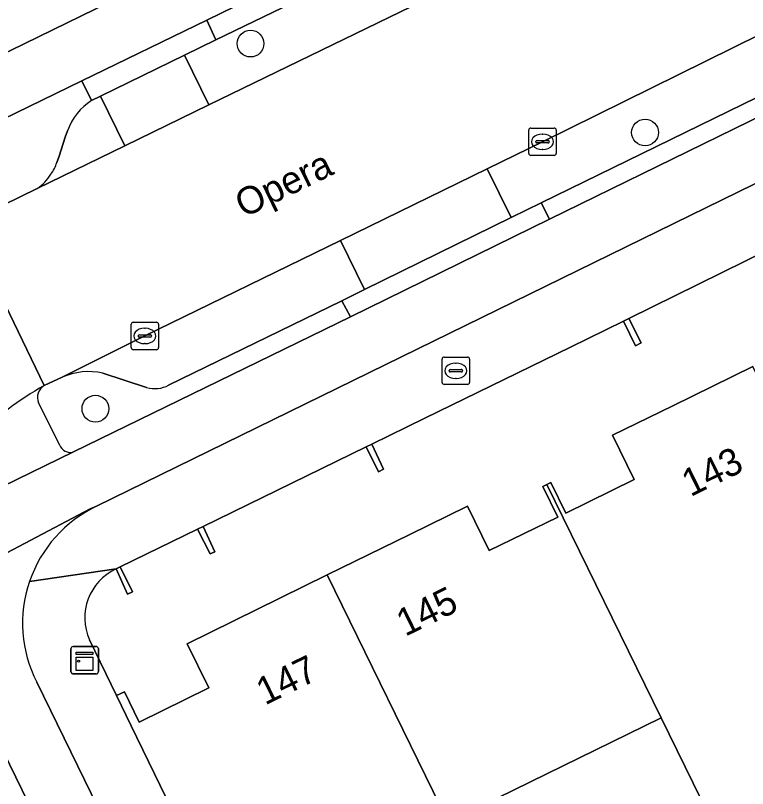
# Model space of a CAD drawing. Extents: x 160455 to 162082, y 388339 to 389736.
# Drawn here: x 160884.4 to 160911.13, y 389056.09 to 389084.3 of the extents above; entities that cross this region are included whole.
import ezdxf

# ---------------------------------------------------------------- set-up
doc = ezdxf.new("R2010")
doc.units = 0
for name, color, linetype in [('IMGEO_Boom', 7, 'Continuous'), ('IMGEO_Brandkraan', 7, 'Continuous'), ('IMGEO_Erf', 7, 'Continuous'), ('IMGEO_Fietspad_gesloten', 7, 'Continuous'), ('IMGEO_Kast', 7, 'Continuous'), ('IMGEO_Kolk', 7, 'Continuous'), ('IMGEO_Openbare_ruimte_label', 7, 'Continuous'), ('IMGEO_Pand', 7, 'Continuous'), ('IMGEO_Pand_nummerreeks', 7, 'Continuous'), ('IMGEO_Parkeervlak_open', 7, 'Continuous'), ('IMGEO_Rijbaan_lokaal_gesloten', 7, 'Continuous'), ('IMGEO_Verkeerseiland_open', 7, 'Continuous'), ('IMGEO_Voetpad_open', 7, 'Continuous')]:
    doc.layers.add(name, color=color, linetype=linetype)

msp = doc.modelspace()

# ---------------------------------------------------------------- linework, layer by layer
at = {"layer": 'IMGEO_Boom'}
for centre in [(160892.98, 389083.274), (160907.384, 389080.029), (160887.318, 389069.953)]:
    msp.add_circle(centre, 0.489, dxfattribs=at)
at = {"layer": 'IMGEO_Brandkraan'}
for p, q in [((160899.976, 389070.911), (160899.976, 389071.763)), ((160900.051, 389071.837), (160900.903, 389071.837)), ((160900.977, 389071.763), (160900.977, 389070.911)), ((160900.278, 389071.38), (160900.676, 389071.38)), ((160900.464, 389071.617), (160900.489, 389071.617)), ((160900.235, 389071.331), (160900.235, 389071.343)), ((160900.673, 389071.294), (160900.275, 389071.294)), ((160900.719, 389071.343), (160900.719, 389071.331)), ((160900.903, 389070.837), (160900.051, 389070.837)), ((160900.487, 389071.057), (160900.462, 389071.057))]:
    msp.add_line(p, q, dxfattribs=at)
for points in [[(160899.976, 389070.911), (160899.976, 389071.763)], [(160900.051, 389071.837), (160900.903, 389071.837)], [(160900.977, 389071.763), (160900.977, 389070.911)], [(160900.903, 389070.837), (160900.051, 389070.837)]]:
    msp.add_lwpolyline(points, dxfattribs=at)
for centre, radius, start, end in [((160900.053, 389071.761), 0.0765, 91.552, 178.448), ((160900.053, 389071.761), 0.0765, 91.552, 178.448), ((160900.901, 389071.761), 0.0765, 1.552, 88.448), ((160900.901, 389071.761), 0.0765, 1.552, 88.448), ((160900.275, 389071.34), 0.0403, 85.8775, 175.7526), ((160900.68, 389071.342), 0.0386, 1.7309, 96.639), ((160900.272, 389071.33), 0.0366, 178.938, 274.7102), ((160900.676, 389071.337), 0.043, 264.8664, 352.4533), ((160900.053, 389070.913), 0.0765, 181.552, 268.448), ((160900.053, 389070.913), 0.0765, 181.552, 268.448), ((160900.901, 389070.913), 0.0765, 271.552, 358.448), ((160900.901, 389070.913), 0.0765, 271.552, 358.448)]:
    msp.add_arc(centre, radius, start, end, dxfattribs=at)
for centre, major_axis, ratio, start_param, end_param in [((160900.463, 389071.337), (-0.387, 0.002), 0.722429, 4.712389, 7.853982), ((160900.488, 389071.337), (-0.39, 0.002), 0.717154, 1.570796, 4.712389)]:
    msp.add_ellipse(centre, major_axis=major_axis, ratio=ratio, start_param=start_param, end_param=end_param, dxfattribs=at)
at = {"layer": 'IMGEO_Erf'}
for points in [[(160912.719, 389076.16), (160906.798, 389073.245), (160907.243, 389072.359), (160907.041, 389072.241), (160906.6, 389073.147), (160904.663, 389072.2), (160899.346, 389069.602), (160897.404, 389068.653), (160897.84, 389067.741), (160897.647, 389067.645), (160897.208, 389068.559), (160891.256, 389065.651), (160891.68, 389064.735), (160891.508, 389064.662), (160891.048, 389065.557), (160888.223, 389064.178), (160888.676, 389063.277), (160888.483, 389063.184), (160888.073, 389064.105)], [(160887.104, 389061.518), (160888.087, 389059.484), (160888.375, 389059.625), (160888.915, 389058.52), (160891.456, 389059.764), (160890.664, 389061.38), (160895.783, 389063.886), (160898.798, 389065.362), (160900.901, 389066.391), (160901.693, 389064.775), (160904.199, 389066.001), (160903.654, 389067.116), (160903.795, 389067.185), (160903.942, 389067.257), (160904.487, 389066.143), (160906.991, 389067.368), (160906.199, 389068.984), (160908.401, 389070.062), (160911.318, 389071.49)], [(160910.614, 389053.292), (160907.97, 389058.678), (160900.192, 389054.871)]]:
    msp.add_lwpolyline(points, dxfattribs=at)
msp.add_arc((160888.883, 389062.327), 1.954, 114.4894, 204.4423, dxfattribs=at)
at = {"layer": 'IMGEO_Fietspad_gesloten'}
for points in [[(161132.774, 389204.546), (161021.386, 389150.057), (161000, 389139.59), (160954.879, 389117.505), (160945.498, 389112.928), (160870.289, 389076.234), (160871.246, 389074.304)], [(160880.025, 389062.593), (160880.727, 389062.923), (160880.823, 389062.983), (160887.13, 389066.302), (160887.362, 389066.396), (160952.948, 389098.503), (160952.979, 389098.518), (161000, 389121.514), (161017.317, 389129.87), (161019.165, 389130.759), (161024.136, 389133.21), (161025.633, 389133.947), (161101.935, 389171.343), (161108.768, 389174.685)], [(160886.826, 389081.919), (160891.38, 389084.132), (160903.962, 389090.272), (160908.485, 389092.485), (160920.544, 389098.366), (160925.18, 389100.645), (160925.576, 389100.84), (160930.122, 389103.065), (160946.471, 389111.055), (160955.141, 389115.292), (160966.849, 389121.003), (160971.38, 389123.215), (160987.298, 389131.006), (160991.819, 389133.233), (160993.563, 389134.097), (160998.123, 389136.322), (161000, 389137.241), (161022.415, 389148.216), (161034.364, 389154.051)], [(161038.503, 389142.807), (161022.312, 389134.786), (161018.891, 389133.125), (161002.774, 389125.345), (161000, 389123.98), (160995.416, 389121.725), (160987.013, 389117.611), (160979.848, 389114.031), (160971.706, 389110.072), (160964.265, 389106.425), (160951.993, 389100.418), (160947.461, 389098.2), (160943.13, 389096.054), (160934.456, 389091.81), (160927.26, 389088.286), (160919.131, 389084.31), (160911.76, 389080.708), (160903.897, 389076.869), (160896.629, 389073.3), (160886.522, 389068.375), (160883.92, 389067.118), (160882.783, 389066.551)], [(160877.286, 389077.286), (160878.495, 389077.876), (160878.733, 389077.992), (160881.51, 389079.336), (160886.826, 389081.919)], [(160887.362, 389066.396), (160887.13, 389066.302), (160880.823, 389062.983), (160880.727, 389062.923)], [(160881.39, 389062.694), (160881.873, 389061.632), (160883.261, 389058.862), (160892.163, 389040.604), (160896.532, 389031.633), (160910.3, 389003.541)], [(160914.477, 389000), (160885.175, 389059.974)]]:
    msp.add_lwpolyline(points, dxfattribs=at)
for centre, radius, start, end in [((160889.388, 389062.123), 4.729, 115.364, 161.1958), ((160889.39, 389062.123), 4.732, 161.2104, 207.0118)]:
    msp.add_arc(centre, radius, start, end, dxfattribs=at)
at = {"layer": 'IMGEO_Kast'}
for p, q in [((160886.5, 389061.278), (160887.341, 389061.278)), ((160887.341, 389061.278), (160886.5, 389061.278)), ((160886.425, 389060.353), (160886.425, 389061.194)), ((160886.425, 389061.194), (160886.425, 389060.353)), ((160887.425, 389061.203), (160887.425, 389060.362)), ((160887.425, 389060.362), (160887.425, 389061.203)), ((160887.35, 389060.278), (160886.509, 389060.278)), ((160886.509, 389060.278), (160887.35, 389060.278))]:
    msp.add_line(p, q, dxfattribs=at)
for points in [[(160886.62, 389061.068), (160887.22, 389061.068), (160887.22, 389060.983), (160886.62, 389060.983), (160886.62, 389061.068)], [(160886.62, 389060.893), (160887.22, 389060.893), (160887.22, 389060.404), (160886.62, 389060.404), (160886.62, 389060.893)]]:
    msp.add_lwpolyline(points, dxfattribs=at)
msp.add_circle((160886.704, 389060.742), 0.0377, dxfattribs=at)
for centre, start, end in [((160886.503, 389061.2), 92.4484, 184.2845), ((160886.503, 389061.2), 92.4484, 184.2845), ((160887.347, 389061.2), 2.4484, 94.2845), ((160887.347, 389061.2), 2.4484, 94.2845), ((160887.347, 389060.356), 272.4484, 4.2845), ((160887.347, 389060.356), 272.4484, 4.2845), ((160886.503, 389060.356), 182.4484, 274.2845), ((160886.503, 389060.356), 182.4484, 274.2845)]:
    msp.add_arc(centre, 0.0779, start, end, dxfattribs=at)
at = {"layer": 'IMGEO_Kolk'}
for p, q in [((160903.14, 389079.265), (160903.14, 389080.117)), ((160903.215, 389080.191), (160904.067, 389080.191)), ((160904.141, 389080.117), (160904.141, 389079.265)), ((160903.628, 389079.971), (160903.653, 389079.971)), ((160903.399, 389079.685), (160903.399, 389079.697)), ((160903.837, 389079.648), (160903.439, 389079.648)), ((160903.442, 389079.734), (160903.84, 389079.734)), ((160903.883, 389079.697), (160903.883, 389079.685)), ((160903.651, 389079.411), (160903.626, 389079.411)), ((160904.067, 389079.191), (160903.215, 389079.191)), ((160888.697, 389073.106), (160889.549, 389073.106)), ((160888.622, 389072.18), (160888.622, 389073.032)), ((160889.11, 389072.886), (160889.135, 389072.886)), ((160889.623, 389073.032), (160889.623, 389072.18)), ((160888.881, 389072.6), (160888.881, 389072.612)), ((160889.319, 389072.563), (160888.921, 389072.563)), ((160888.924, 389072.649), (160889.322, 389072.649)), ((160889.365, 389072.612), (160889.365, 389072.6)), ((160889.133, 389072.326), (160889.108, 389072.326)), ((160889.549, 389072.106), (160888.697, 389072.106))]:
    msp.add_line(p, q, dxfattribs=at)
for points in [[(160903.14, 389079.265), (160903.14, 389080.117)], [(160903.215, 389080.191), (160904.067, 389080.191)], [(160904.141, 389080.117), (160904.141, 389079.265)], [(160904.067, 389079.191), (160903.215, 389079.191)], [(160888.697, 389073.106), (160889.549, 389073.106)], [(160888.622, 389072.18), (160888.622, 389073.032)], [(160889.623, 389073.032), (160889.623, 389072.18)], [(160889.549, 389072.106), (160888.697, 389072.106)]]:
    msp.add_lwpolyline(points, dxfattribs=at)
for centre, radius, start, end in [((160903.217, 389080.115), 0.0765, 91.552, 178.448), ((160903.217, 389080.115), 0.0765, 91.552, 178.448), ((160904.065, 389080.115), 0.0765, 1.552, 88.448), ((160904.065, 389080.115), 0.0765, 1.552, 88.448), ((160903.439, 389079.694), 0.0403, 85.8775, 175.7526), ((160903.436, 389079.684), 0.0366, 178.938, 274.7102), ((160903.84, 389079.691), 0.043, 264.8664, 352.4533), ((160903.844, 389079.696), 0.0386, 1.7309, 96.639), ((160903.217, 389079.267), 0.0765, 181.552, 268.448), ((160903.217, 389079.267), 0.0765, 181.552, 268.448), ((160904.065, 389079.267), 0.0765, 271.552, 358.448), ((160904.065, 389079.267), 0.0765, 271.552, 358.448), ((160888.699, 389073.03), 0.0765, 91.552, 178.448), ((160888.699, 389073.03), 0.0765, 91.552, 178.448), ((160889.547, 389073.03), 0.0765, 1.552, 88.448), ((160889.547, 389073.03), 0.0765, 1.552, 88.448), ((160888.921, 389072.609), 0.0403, 85.8775, 175.7526), ((160888.918, 389072.599), 0.0366, 178.938, 274.7102), ((160889.322, 389072.606), 0.043, 264.8664, 352.4533), ((160889.326, 389072.611), 0.0386, 1.7309, 96.639), ((160888.699, 389072.182), 0.0765, 181.552, 268.448), ((160888.699, 389072.182), 0.0765, 181.552, 268.448), ((160889.547, 389072.182), 0.0765, 271.552, 358.448), ((160889.547, 389072.182), 0.0765, 271.552, 358.448)]:
    msp.add_arc(centre, radius, start, end, dxfattribs=at)
for centre, major_axis, ratio, start_param, end_param in [((160903.627, 389079.691), (-0.387, 0.002), 0.722429, 4.712389, 7.853982), ((160903.652, 389079.691), (-0.39, 0.002), 0.717154, 1.570796, 4.712389), ((160889.109, 389072.606), (-0.387, 0.002), 0.722429, 4.712389, 7.853982), ((160889.134, 389072.606), (-0.39, 0.002), 0.717154, 1.570796, 4.712389)]:
    msp.add_ellipse(centre, major_axis=major_axis, ratio=ratio, start_param=start_param, end_param=end_param, dxfattribs=at)
at = {"layer": 'IMGEO_Pand'}
for points in [[(160906.798, 389073.245), (160906.6, 389073.147), (160907.041, 389072.241), (160907.243, 389072.359)], [(160915.731, 389062.476), (160911.318, 389071.49), (160908.401, 389070.062), (160906.199, 389068.984), (160906.991, 389067.368), (160904.487, 389066.143), (160903.942, 389067.257), (160903.795, 389067.185), (160907.97, 389058.678), (160910.614, 389053.292), (160912.859, 389054.391), (160913.363, 389055.862), (160912.195, 389058.241), (160913.362, 389058.812), (160912.369, 389060.837)], [(160897.404, 389068.653), (160897.208, 389068.559), (160897.647, 389067.645), (160897.84, 389067.741)], [(160907.97, 389058.678), (160903.795, 389067.185), (160903.654, 389067.116), (160904.199, 389066.001), (160901.693, 389064.775), (160900.901, 389066.391), (160898.798, 389065.362), (160895.783, 389063.886), (160900.192, 389054.871)], [(160891.256, 389065.651), (160891.048, 389065.557), (160891.508, 389064.662), (160891.68, 389064.735)], [(160888.073, 389064.105), (160888.483, 389063.184), (160888.676, 389063.277), (160888.223, 389064.178)], [(160900.192, 389054.871), (160895.783, 389063.886), (160890.664, 389061.38), (160891.456, 389059.764), (160888.915, 389058.52), (160888.375, 389059.625), (160888.087, 389059.484), (160888.627, 389058.379), (160892.225, 389050.972)]]:
    msp.add_lwpolyline(points, close=True, dxfattribs=at)
at = {"layer": 'IMGEO_Parkeervlak_open'}
for points in [[(160926.985, 389088.892), (160927.651, 389089.22), (160926.751, 389091.045), (160918.57, 389087.066), (160903.64, 389079.692), (160901.626, 389078.709), (160902.501, 389076.929), (160903.59, 389077.465), (160911.469, 389081.304), (160918.849, 389084.919)], [(160900.911, 389085.639), (160905.927, 389088.093), (160905.051, 389089.879), (160904.312, 389089.517), (160900.033, 389087.43), (160891.713, 389083.404), (160890.574, 389082.849), (160891.458, 389081.036)], [(160890.574, 389082.849), (160887.503, 389081.352), (160888.387, 389079.541), (160891.458, 389081.036)], [(160902.501, 389076.929), (160901.626, 389078.709), (160896.263, 389076.092), (160897.145, 389074.296)]]:
    msp.add_lwpolyline(points, close=True, dxfattribs=at)
for points in [[(160885.193, 389077.986), (160888.387, 389079.541), (160887.503, 389081.352)], [(160887.503, 389081.352), (160887.178, 389081.194)], [(160886.302, 389080.093), (160886.217, 389079.863), (160886.139, 389079.628), (160886.065, 389079.393), (160885.992, 389079.165), (160885.909, 389078.933)], [(160896.319, 389073.89), (160897.145, 389074.296), (160896.263, 389076.092), (160889.123, 389072.607), (160886.099, 389071.097)], [(160889.991, 389070.814), (160896.319, 389073.89)], [(160887.591, 389071.253), (160889.188, 389070.725)]]:
    msp.add_lwpolyline(points, dxfattribs=at)
for centre, radius, start, end in [((160888.307, 389079.396), 2.123, 122.1414, 160.8443), ((160884.507, 389079.372), 1.469, 323.8272, 342.6151), ((160884.154, 389079.488), 1.826, 304.6882, 327.4482), ((160887.083, 389068.895), 2.412, 77.8492, 114.0888), ((160889.48, 389071.757), 1.073, 254.2051, 298.444)]:
    msp.add_arc(centre, radius, start, end, dxfattribs=at)
at = {"layer": 'IMGEO_Rijbaan_lokaal_gesloten'}
for points in [[(160900.911, 389085.639), (160891.458, 389081.036), (160888.387, 389079.541), (160885.193, 389077.986), (160883.315, 389077.071), (160882.76, 389076.798), (160882.584, 389076.713), (160885.45, 389070.796), (160886.099, 389071.097), (160889.123, 389072.607), (160896.263, 389076.092), (160901.626, 389078.709), (160903.64, 389079.692), (160918.57, 389087.066)], [(160885.45, 389070.796), (160882.584, 389076.713), (160879.998, 389075.46), (160879.769, 389075.346), (160878.538, 389074.733), (160876.575, 389073.765)]]:
    msp.add_lwpolyline(points, dxfattribs=at)
msp.add_arc((160891.42, 389060.192), 12.169, 119.3807, 134.2426, dxfattribs=at)
at = {"layer": 'IMGEO_Verkeerseiland_open'}
for points in [[(160891.38, 389084.132), (160891.713, 389083.404), (160900.033, 389087.43), (160904.312, 389089.517), (160903.962, 389090.272)], [(160890.574, 389082.849), (160891.713, 389083.404), (160891.38, 389084.132), (160886.826, 389081.919), (160887.178, 389081.194), (160887.503, 389081.352)], [(160903.897, 389076.869), (160911.76, 389080.708), (160911.469, 389081.304), (160903.59, 389077.465)], [(160903.897, 389076.869), (160903.59, 389077.465), (160902.501, 389076.929), (160897.145, 389074.296), (160896.319, 389073.89), (160896.629, 389073.3)]]:
    msp.add_lwpolyline(points, close=True, dxfattribs=at)
for points in [[(160887.178, 389081.194), (160886.826, 389081.919), (160881.51, 389079.336)], [(160885.909, 389078.933), (160885.992, 389079.165), (160886.065, 389079.393), (160886.139, 389079.628), (160886.217, 389079.863), (160886.302, 389080.093)], [(160882.76, 389076.798), (160883.315, 389077.071), (160885.193, 389077.986)], [(160886.522, 389068.375), (160896.629, 389073.3), (160896.319, 389073.89), (160889.991, 389070.814)], [(160886.099, 389071.097), (160885.45, 389070.796)], [(160889.188, 389070.725), (160887.591, 389071.253)], [(160885.239, 389070.165), (160886.006, 389068.634)], [(160884.079, 389055.566), (160891.546, 389040.305), (160892.163, 389040.604), (160883.261, 389058.862)]]:
    msp.add_lwpolyline(points, dxfattribs=at)
for centre, radius, start, end in [((160888.307, 389079.396), 2.123, 122.1414, 160.8443), ((160884.507, 389079.372), 1.469, 323.8272, 342.6151), ((160884.154, 389079.488), 1.826, 304.6882, 327.4482), ((160887.083, 389068.895), 2.412, 77.8492, 114.0888), ((160885.697, 389070.363), 0.499, 119.6839, 203.3373), ((160889.48, 389071.757), 1.073, 254.2051, 298.444), ((160886.402, 389068.779), 0.421, 200.0806, 286.6118)]:
    msp.add_arc(centre, radius, start, end, dxfattribs=at)
at = {"layer": 'IMGEO_Voetpad_open'}
for points in [[(161019.165, 389130.759), (161017.317, 389129.87), (161000, 389121.514), (160952.979, 389098.518), (160952.948, 389098.503), (160887.362, 389066.396)], [(160868.911, 389075.561), (160870.289, 389076.234), (160945.498, 389112.928), (160944.406, 389115.031), (160937.126, 389111.479), (160868.431, 389077.96)], [(160884.911, 389063.647), (160888.073, 389064.105), (160888.223, 389064.178), (160891.048, 389065.557), (160891.256, 389065.651), (160897.208, 389068.559), (160897.404, 389068.653), (160899.346, 389069.602), (160904.663, 389072.2), (160906.6, 389073.147), (160906.798, 389073.245), (160912.719, 389076.16), (160912.914, 389076.248), (160914.878, 389077.202), (160920.178, 389079.78), (160922.122, 389080.725), (160922.325, 389080.843), (160928.241, 389083.753), (160928.451, 389083.865), (160930.386, 389084.809)], [(160886.006, 389068.634), (160885.239, 389070.165)], [(160883.92, 389067.118), (160886.522, 389068.375)], [(160888.073, 389064.105), (160884.911, 389063.647)], [(160917.838, 388998.543), (160915.841, 389002.618), (160898.678, 389037.727), (160898.662, 389037.759), (160898.134, 389038.838), (160898.097, 389038.914), (160892.225, 389050.972), (160888.627, 389058.379), (160888.087, 389059.484), (160887.104, 389061.518)], [(160885.175, 389059.974), (160914.477, 389000), (160943.921, 388939.826), (160947.207, 388933.03), (160951.165, 388934.782)]]:
    msp.add_lwpolyline(points, dxfattribs=at)
for centre, radius, start, end in [((160891.42, 389060.192), 12.169, 119.3807, 134.2426), ((160885.697, 389070.363), 0.499, 119.6839, 203.3373), ((160886.402, 389068.779), 0.421, 200.0806, 286.6118), ((160889.388, 389062.123), 4.729, 115.364, 161.1958), ((160888.883, 389062.327), 1.954, 114.4894, 204.4423), ((160889.39, 389062.123), 4.732, 161.2104, 207.0118)]:
    msp.add_arc(centre, radius, start, end, dxfattribs=at)

# ---------------------------------------------------------------- texts
at = {"layer": 'IMGEO_Openbare_ruimte_label'}
msp.add_text('Opera', height=1, rotation=25.9757, dxfattribs=at).set_placement((160892.733, 389076.901))
at = {"layer": 'IMGEO_Pand_nummerreeks'}
for s, rotation, p in [('143', 26.081, (160909.044, 389066.725)), ('145', 26.0817, (160898.628, 389061.627)), ('147', 26.0817, (160893.509, 389059.121))]:
    msp.add_text(s, height=1, rotation=rotation, dxfattribs=at).set_placement(p)

doc.saveas('drawing.dxf')
